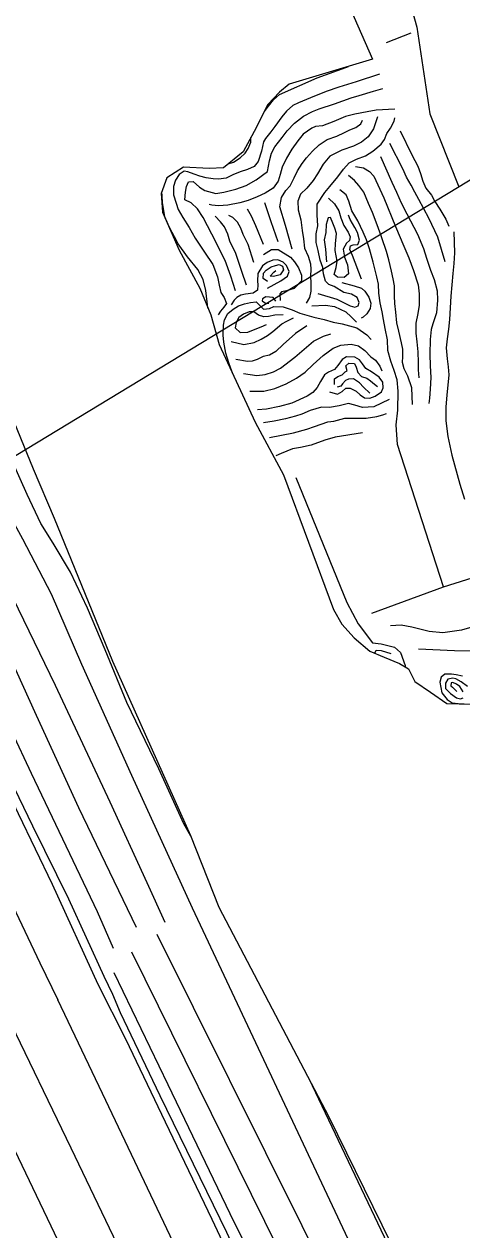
# Model space of a CAD drawing. Extents: x 2316231 to 2323598, y 363169 to 371906.
# Drawn here: x 2321071.1 to 2321172.8, y 363689.2 to 363969.2 of the extents above; entities that cross this region are included whole.
import ezdxf

# ---------------------------------------------------------------- set-up
doc = ezdxf.new("R2010")
doc.units = 0
for name, color, linetype in [('RD_DTM_BkLn1', 7, 'Continuous'), ('RD_DTM_BkLn2', 7, 'Continuous'), ('RD_DTM_Holes', 7, 'Continuous'), ('RD_DTM_TinHull', 7, 'Continuous'), ('RD_EX_Road', 7, 'Continuous')]:
    doc.layers.add(name, color=color, linetype=linetype)

msp = doc.modelspace()

# ---------------------------------------------------------------- linework, layer by layer
at = {"layer": 'RD_DTM_BkLn1'}
for p, q in [((2321134.232, 363863.965), (2321146.109, 363834.909)), ((2321167.386, 363812.797), (2321167.366, 363812.799))]:
    msp.add_line(p, q, dxfattribs=at)
for points in [[(2321164.377, 363591.449), (2321148.467, 363624.444), (2321131.574, 363659.596), (2321118.186, 363688.656), (2321102.734, 363720.328), (2321093.464, 363739.594), (2321091.716, 363743.847), (2321089.727, 363748.103), (2321081.516, 363766.012), (2321073.128, 363782.971), (2321061.382, 363807.22), (2321047.258, 363836.642), (2321034.395, 363865.166), (2321025.704, 363886.051), (2321015.297, 363910.419), (2321007.479, 363928.272), (2320998.079, 363950.591), (2320989.073, 363973.213), (2320980.45, 363993.245), (2320972.067, 364013.995), (2320963.482, 364035.203), (2320956.388, 364053.063), (2320950.573, 364067.309)], [(2320953.05, 364068.724), (2320964.06, 364042.365), (2320973.968, 364018.048), (2320984.249, 363994.056), (2320992.516, 363973.774), (2321002.899, 363947.914), (2321012.706, 363924.759), (2321018.722, 363913.121), (2321039.21, 363866.546), (2321059.003, 363824.549), (2321072.733, 363795.286), (2321088.075, 363763.141), (2321091.827, 363754.628)], [(2321146.265, 364012.627), (2321155.571, 363992.604), (2321162.357, 363968.538), (2321165.39, 363948.345), (2321172.072, 363931.462)], [(2321097.245, 363759.471), (2321083.853, 363787.224), (2321074.015, 363808.65), (2321059.862, 363839.615), (2321048.053, 363865.075), (2321035.721, 363892.68), (2321024.872, 363915.427), (2321014.895, 363935.026), (2321007.138, 363953.041), (2321000.566, 363969.18), (2320994.498, 363983.262)], [(2321103.846, 363760.621), (2321099.698, 363769.808), (2321091.065, 363788.515), (2321078.413, 363815.645), (2321064.864, 363843.441), (2321048.811, 363878.656), (2321031.062, 363918.421), (2321022.679, 363934.419), (2321015.774, 363948.971), (2321009.36, 363964.561), (2321002.598, 363980.412)], [(2321185.673, 363606.939), (2321148.269, 363683.153), (2321110.22, 363763.903), (2321096.107, 363794.703), (2321084.547, 363820.536), (2321077.48, 363836.852), (2321070.845, 363849.611), (2321067.505, 363855.733), (2321060.886, 363872.163), (2321053.216, 363889.542), (2321042.897, 363914.758), (2321038.951, 363921.436), (2321023.643, 363950.587), (2321011.682, 363978.099)], [(2321155.317, 363964.931), (2321161.004, 363967.218)], [(2321153.688, 363957.63), (2321148.244, 363955.809), (2321144.229, 363954.554), (2321141.299, 363953.545), (2321137.642, 363952.067), (2321134.874, 363950.915), (2321133.549, 363950.279), (2321132.096, 363948.985), (2321130.957, 363947.67), (2321129.379, 363945.405), (2321128.435, 363944.189), (2321127.216, 363942.677), (2321126.741, 363941.91), (2321126.272, 363939.713), (2321125.503, 363937.286), (2321124.551, 363936.177), (2321123.002, 363935.428), (2321121.336, 363934.934), (2321119.604, 363934.238), (2321118.037, 363933.48), (2321116.294, 363933.182), (2321115.001, 363933.28), (2321113.373, 363933.51), (2321111.931, 363933.902), (2321110.655, 363934.344), (2321109.172, 363934.951), (2321108.304, 363935.072), (2321107.099, 363934.307), (2321106.282, 363932.998), (2321105.841, 363931.475), (2321105.822, 363929.606), (2321106.402, 363927.659), (2321106.878, 363926.162), (2321108.008, 363924.347), (2321109.422, 363921.991), (2321110.864, 363919.493), (2321113.01, 363916.242), (2321114.967, 363913.41), (2321116.075, 363910.53), (2321116.458, 363908.617), (2321116.819, 363906.906), (2321117.58, 363905.711), (2321118.153, 363904.331), (2321117.531, 363903.479), (2321116.738, 363902.586), (2321116.21, 363901.725)], [(2321126.925, 363948.957), (2321127.883, 363950.14), (2321129.071, 363951.647), (2321130.466, 363952.878), (2321139.197, 363956.729), (2321145.82, 363959.145), (2321146.491, 363959.386)], [(2321120.203, 363907.282), (2321119.147, 363910.659), (2321117.794, 363914.312), (2321114.697, 363920.443), (2321112.673, 363924.317), (2321111.372, 363926.293), (2321109.895, 363927.686), (2321108.483, 363928.441), (2321108.583, 363930.217), (2321108.873, 363931.484), (2321109.298, 363932.594), (2321110.389, 363932.653), (2321111.883, 363931.357), (2321113.13, 363930.598), (2321115.686, 363929.906), (2321117.545, 363930.218), (2321120.333, 363930.887), (2321122.682, 363931.76), (2321125.033, 363933.071), (2321127.66, 363934.991), (2321128.146, 363937.466), (2321128.608, 363939.257), (2321129.389, 363940.705), (2321131.07, 363942.921), (2321132.213, 363944.451), (2321133.959, 363946.207), (2321136.041, 363947.875), (2321138.085, 363948.907), (2321139.63, 363949.531), (2321143.189, 363950.713), (2321145.158, 363951.427), (2321147.097, 363952.07), (2321148.964, 363952.61), (2321152.314, 363953.653), (2321154.458, 363954.265)], [(2321157.21, 363949.483), (2321152.868, 363949.25), (2321150.809, 363948.826), (2321147.931, 363948.268), (2321145.737, 363947.754), (2321143.09, 363946.629), (2321140.437, 363945.603), (2321138.792, 363945.422), (2321137.917, 363945.069), (2321135.938, 363943.643), (2321134.732, 363942.105), (2321133.273, 363940.158), (2321132.079, 363938.086), (2321131.05, 363936.021), (2321130.619, 363934.279), (2321130.133, 363932.734), (2321128.99, 363931.137), (2321127.126, 363929.971), (2321125.242, 363929.087), (2321123.184, 363928.26), (2321121.218, 363927.738), (2321118.408, 363927.158), (2321116.293, 363927.042), (2321114.731, 363927.183), (2321114.082, 363927.359)], [(2321133.414, 363916.925), (2321131.835, 363922.446), (2321130.547, 363926.792), (2321130.909, 363928.958), (2321131.94, 363930.599), (2321132.933, 363931.628), (2321133.864, 363933.488), (2321134.613, 363935.177), (2321135.702, 363936.836), (2321136.734, 363938.164), (2321138.114, 363939.735), (2321139.633, 363941.208), (2321141.524, 363942.387), (2321143.734, 363943.224), (2321145.52, 363944.036), (2321146.778, 363944.672), (2321148.18, 363945.224), (2321149.299, 363946.069), (2321149.721, 363946.898)], [(2321153.184, 363947.65), (2321152.3, 363944.919), (2321151.069, 363943.053), (2321149.456, 363941.767), (2321147.608, 363940.901), (2321144.96, 363939.933), (2321142.166, 363938.589), (2321140.564, 363936.726), (2321139.231, 363934.462), (2321138.272, 363932.924), (2321136.781, 363931.085), (2321135.342, 363929.741), (2321134.732, 363928.066), (2321134.771, 363926.103), (2321135.385, 363923.78), (2321135.717, 363921.282), (2321136.02, 363919.329), (2321136.253, 363917.205), (2321137.115, 363915.322), (2321137.649, 363913.575), (2321137.709, 363912.238), (2321137.612, 363910.766), (2321137.745, 363908.974), (2321137.729, 363907.229), (2321137.414, 363905.703), (2321136.659, 363904.425)], [(2321139.368, 363906.691), (2321143.766, 363905.349), (2321146.844, 363903.801), (2321147.95, 363903.452), (2321148.745, 363903.764), (2321148.93, 363904.575), (2321148.451, 363905.7), (2321147.142, 363906.517), (2321145.414, 363906.921), (2321143.118, 363908.271), (2321141.873, 363908.785), (2321141.114, 363909.556), (2321140.687, 363911.2), (2321140.489, 363912.679), (2321139.869, 363914.416), (2321139.426, 363916.646), (2321138.998, 363918.469), (2321138.958, 363920.499), (2321139.348, 363922.366), (2321139.195, 363924.954), (2321139.229, 363927.392), (2321140.953, 363930.122), (2321142.11, 363931.514), (2321143.97, 363933.731), (2321145.3, 363935.511), (2321146.595, 363937.006), (2321148.3, 363937.867), (2321150.448, 363938.65), (2321152.152, 363939.69), (2321154.059, 363941.37), (2321154.829, 363942.442), (2321155.413, 363943.791), (2321156.253, 363945.078), (2321157.065, 363946.665), (2321157.267, 363947.484)], [(2321158.443, 363944.425), (2321161.203, 363938.896), (2321162.564, 363936.267), (2321163.22, 363934.548), (2321163.759, 363932.748), (2321164.428, 363931.159), (2321165.79, 363929.46), (2321166.556, 363928.055), (2321167.708, 363926.217), (2321169.104, 363923.942), (2321169.818, 363922.286)], [(2321118.533, 363936.76), (2321119.753, 363937.137), (2321121.291, 363938.194), (2321122.472, 363939.25), (2321123.165, 363940.317), (2321123.749, 363941.822), (2321123.794, 363942.896)], [(2321168.953, 363914.04), (2321167.19, 363919.748), (2321165.128, 363924.14), (2321162.784, 363928.469), (2321161.869, 363930.213), (2321161.013, 363931.797), (2321159.914, 363933.662), (2321159.065, 363935.586), (2321156.098, 363941.526)], [(2321153.906, 363938.436), (2321156.538, 363932.539), (2321157.639, 363930.182), (2321158.677, 363927.705), (2321159.994, 363925.143), (2321162.482, 363920.417), (2321163.86, 363917.136), (2321164.625, 363914.89), (2321165.544, 363912.072), (2321166.371, 363909.946), (2321167.093, 363907.297), (2321167.183, 363905.079), (2321166.878, 363902.135), (2321166.092, 363899.632), (2321165.659, 363898.293), (2321165.441, 363895.953), (2321165.329, 363892.603), (2321165.466, 363889.827), (2321165.589, 363887.189), (2321165.435, 363884.478), (2321165.278, 363882.348), (2321165.109, 363881.086)], [(2321148.11, 363936.158), (2321149.963, 363935.862), (2321151.331, 363934.995), (2321152.359, 363933.935), (2321154.643, 363928.86), (2321157.372, 363922.239), (2321159.354, 363917.627), (2321160.497, 363914.944), (2321161.533, 363912.028), (2321162.629, 363908.683), (2321162.87, 363906.564), (2321162.912, 363903.953), (2321162.616, 363902.033), (2321162.089, 363899.75), (2321162.089, 363897.487), (2321162.348, 363895.444), (2321162.604, 363893.097), (2321162.65, 363890.611), (2321162.657, 363888.934), (2321162.83, 363887.106)], [(2321161.362, 363880.897), (2321161.194, 363884.778), (2321160.293, 363887.493), (2321159.396, 363889.202), (2321159.027, 363890.663), (2321159.066, 363892.05), (2321159.1, 363893.713), (2321158.794, 363895.228), (2321158.166, 363897.891), (2321157.688, 363899.879), (2321157.472, 363902.347), (2321157.253, 363904.376), (2321157.148, 363906.116), (2321157.12, 363908.432), (2321156.845, 363910.086), (2321156.422, 363911.833), (2321155.825, 363914.5), (2321155.285, 363916.434), (2321154.221, 363919.583), (2321153.366, 363922.008), (2321152.068, 363925.441), (2321151.102, 363927.597), (2321150, 363930.2), (2321148.902, 363931.752), (2321147.878, 363932.937), (2321146.469, 363934.063)], [(2321113.808, 363903.288), (2321113.657, 363904.693), (2321113.32, 363907.379), (2321112.741, 363909.877), (2321111.448, 363912.259), (2321109.03, 363915.138), (2321106.884, 363918.211), (2321106.028, 363919.795), (2321104.878, 363922.026), (2321103.813, 363924.491), (2321103.294, 363927.802), (2321103.176, 363929.255), (2321103.067, 363930.277)], [(2321157.933, 363879.568), (2321158.044, 363884.004), (2321157.801, 363886.638), (2321157.094, 363888.768), (2321156.298, 363890.965), (2321155.621, 363893.413), (2321155.508, 363895.899), (2321154.952, 363898.531), (2321154.572, 363900.636), (2321154.256, 363902.437), (2321153.791, 363904.465), (2321153.545, 363906.727), (2321153.416, 363908.824), (2321153.029, 363910.499), (2321152.178, 363913.912), (2321151.383, 363917.017), (2321150.636, 363919.116), (2321149.86, 363920.897), (2321148.632, 363923.504), (2321147.272, 363925.887), (2321146.561, 363928.093), (2321145.929, 363929.544), (2321144.457, 363930.727)], [(2321126.924, 363927.819), (2321128.401, 363923.411), (2321130.021, 363918.74)], [(2321141.853, 363928.762), (2321143.231, 363927.498), (2321144.218, 363925.856), (2321144.685, 363924.199), (2321145.395, 363922.417), (2321146.371, 363920.928), (2321146.881, 363919.852), (2321146.724, 363918.943), (2321146.006, 363918.323), (2321145.256, 363916.992), (2321145.537, 363915.084), (2321146.228, 363913.293), (2321146.46, 363911.237), (2321145.426, 363910.401), (2321143.924, 363910.426), (2321143.165, 363911.062), (2321143.624, 363912.661), (2321143.832, 363914.155), (2321143.343, 363916.608), (2321143.422, 363918.228), (2321143.653, 363920.585), (2321143.331, 363921.845), (2321142.856, 363923.028), (2321142.319, 363924.337), (2321141.738, 363924.267), (2321141.31, 363922.651), (2321141.197, 363920.857), (2321140.802, 363919.111), (2321141.124, 363916.944), (2321141.316, 363914.901), (2321141.378, 363913.98)], [(2321122.778, 363908.617), (2321121.714, 363911.765), (2321120.31, 363915.963), (2321118.916, 363918.788), (2321118.462, 363920.419), (2321117.641, 363922.177), (2321116.742, 363923.336), (2321115.493, 363924.633)], [(2321124.513, 363913.897), (2321123.19, 363918.023), (2321121.991, 363920.331), (2321121.475, 363921.84), (2321120.656, 363923.218), (2321119.627, 363924.279), (2321118.704, 363924.753)], [(2321126.701, 363918.06), (2321124.921, 363922.337), (2321123.928, 363924.592), (2321123.022, 363926.274)], [(2321149.529, 363909.997), (2321147.418, 363915.507), (2321146.746, 363916.904), (2321146.921, 363917.732), (2321147.559, 363917.999), (2321148.632, 363918.07), (2321149.004, 363919.065), (2321148.563, 363920.803), (2321147.968, 363921.981), (2321146.878, 363923.828), (2321146.489, 363924.819)], [(2321170.91, 363921.011), (2321171.091, 363916.106), (2321170.958, 363913.597), (2321170.686, 363911.319), (2321170.278, 363906.049), (2321169.925, 363900.605), (2321169.666, 363898.368), (2321169.412, 363896.099), (2321169.178, 363894.055), (2321169.399, 363891.466), (2321169.59, 363889.669), (2321169.772, 363887.778), (2321169.541, 363885.398), (2321169.309, 363883.107), (2321169.066, 363880.262), (2321169.119, 363877.096), (2321169.523, 363873.48), (2321170.462, 363869.092), (2321172.342, 363862.378), (2321173.452, 363858.872)], [(2321126.688, 363915.69), (2321128.557, 363916.914), (2321130.114, 363916.894), (2321132.983, 363915.094), (2321133.94, 363913.998), (2321134.858, 363912.602), (2321135.545, 363910.932), (2321135.551, 363909.568), (2321133.841, 363907.808), (2321132.099, 363907.264), (2321130.888, 363907.022), (2321130.514, 363906.587), (2321130.574, 363905.004)], [(2321127.637, 363907.912), (2321130.788, 363909.593), (2321132.304, 363910.695), (2321132.653, 363911.779), (2321132.092, 363913.132), (2321131.297, 363913.974), (2321130.061, 363914.47), (2321128.885, 363914.402), (2321127.595, 363913.873), (2321126.453, 363913.073), (2321125.441, 363911.329), (2321125.301, 363909.522), (2321125.376, 363908.686), (2321125.327, 363907.451), (2321124.297, 363906.718), (2321122.531, 363906.532), (2321121.468, 363906.308), (2321120.513, 363905.736), (2321119.899, 363905.112), (2321119.232, 363904.036)], [(2321127.685, 363909.415), (2321126.613, 363910.117), (2321126.755, 363911.366), (2321127.347, 363912.101), (2321128.543, 363912.862), (2321129.516, 363913.197), (2321130.325, 363913.393), (2321131.118, 363913.043), (2321131.39, 363912.127), (2321130.608, 363910.992), (2321129.048, 363910.575), (2321128.252, 363910.665), (2321129.098, 363911.653), (2321129.606, 363911.977)], [(2321144.894, 363909.236), (2321147.791, 363908.47), (2321149.453, 363907.886), (2321150.27, 363907.178), (2321151.197, 363905.787), (2321151.623, 363904.389), (2321151.485, 363903.199), (2321150.703, 363901.908), (2321149.856, 363901.144), (2321149.405, 363900.972)], [(2321109.844, 363780.645), (2321108.197, 363783.523), (2321102.388, 363796.263), (2321094.95, 363811.719), (2321089.976, 363823.894), (2321085.826, 363833.573), (2321081.887, 363841.991), (2321077.879, 363848.705), (2321075.011, 363853.273), (2321071.799, 363860.008), (2321066.35, 363872.257), (2321059.515, 363886.898), (2321054.383, 363900.36), (2321052.451, 363905.278)], [(2321119.624, 363887.98), (2321118.752, 363890.349), (2321117.991, 363892.788), (2321117.47, 363895.348), (2321117.316, 363897.007), (2321117.396, 363899.31), (2321117.65, 363900.581), (2321118.467, 363902.025), (2321119.643, 363903.022), (2321120.91, 363903.819), (2321122.286, 363904.29), (2321123.707, 363904.604), (2321125.057, 363904.704), (2321125.816, 363903.933), (2321126.741, 363903.012), (2321128.153, 363903.165), (2321129.131, 363903.625), (2321131.296, 363903.576), (2321133.405, 363902.905), (2321135.17, 363902.116), (2321138.452, 363901.141), (2321140.789, 363900.619), (2321142.889, 363900.033), (2321144.997, 363899.608), (2321148.444, 363898.683), (2321150.758, 363897.096), (2321151.769, 363895.959)], [(2321129.6, 363904.87), (2321128.934, 363905.766), (2321127.297, 363905.88), (2321126.48, 363905.457), (2321126.397, 363904.955), (2321127.178, 363904.386), (2321127.996, 363904.43)], [(2321131.321, 363901.707), (2321129.394, 363901.641), (2321127.893, 363901.308), (2321126.766, 363901.276), (2321125.575, 363901.661), (2321124.472, 363902.381), (2321123.376, 363902.443), (2321122.077, 363901.843), (2321120.993, 363901.083), (2321120.367, 363899.926), (2321120.18, 363898.655), (2321121.28, 363897.631), (2321123.105, 363897.657), (2321124.752, 363898.388), (2321126.208, 363898.944), (2321127.44, 363899.499)], [(2321137.954, 363903.836), (2321141.124, 363903.947), (2321143.2, 363903.63), (2321145.83, 363902.415), (2321147.087, 363901.28), (2321148.331, 363899.993)], [(2321119.241, 363895.481), (2321122.155, 363894.791), (2321124.537, 363895.31), (2321126.184, 363896.042), (2321127.652, 363896.884), (2321128.859, 363897.864), (2321130.972, 363899.581), (2321132.141, 363900.261), (2321133.672, 363900.978)], [(2321136.765, 363899.158), (2321134.148, 363897.398), (2321131.31, 363894.788), (2321129.554, 363893.162), (2321128.126, 363892.373), (2321126.621, 363892.05), (2321125.255, 363891.36), (2321124.103, 363890.935), (2321122.994, 363890.867), (2321120.273, 363891.353)], [(2321122.062, 363888.1), (2321125.212, 363887.652), (2321127.108, 363887.826), (2321129.032, 363888.495), (2321130.657, 363889.338), (2321134.036, 363891.852), (2321138.314, 363895.604), (2321140.635, 363896.777), (2321142.341, 363897.258)], [(2321123.582, 363883.983), (2321126.828, 363884.01), (2321129.366, 363884.575), (2321131.996, 363885.69), (2321134.378, 363886.983), (2321136.367, 363888.392), (2321138.274, 363890.139), (2321140.613, 363892.251), (2321142.891, 363893.951), (2321144.655, 363894.629), (2321147.096, 363894.898), (2321148.77, 363894.534), (2321150.3, 363893.413), (2321151.634, 363891.925), (2321152.742, 363891.151), (2321153.758, 363889.805), (2321154.214, 363888.725)], [(2321142.061, 363883.862), (2321143.928, 363883.316), (2321144.986, 363883.906), (2321145.85, 363884.656), (2321146.847, 363884.701), (2321148.25, 363884.009), (2321149.202, 363883.123), (2321150.22, 363882.461), (2321151.445, 363882.363), (2321152.651, 363882.793), (2321154.132, 363883.854), (2321154.561, 363884.777), (2321154.417, 363886.105), (2321153.626, 363887.251), (2321151.787, 363888.495), (2321150.523, 363889.224), (2321149.735, 363890.338), (2321149.038, 363891.297), (2321147.922, 363891.843), (2321145.99, 363891.92), (2321144.964, 363891.312), (2321144.013, 363889.957), (2321143.23, 363888.979), (2321141.823, 363888.392), (2321140.896, 363887.766), (2321139.963, 363886.242), (2321139.199, 363884.803), (2321138.153, 363883.681), (2321136.833, 363882.857), (2321133.289, 363881.223), (2321130.421, 363880.402), (2321127.409, 363879.777), (2321125.33, 363879.656)], [(2321143.257, 363885.553), (2321143.194, 363886.854), (2321143.987, 363887.412), (2321144.974, 363887.81), (2321145.705, 363888.493), (2321146.178, 363888.732), (2321145.865, 363889.839), (2321146.519, 363890.517), (2321147.866, 363890.425), (2321148.249, 363889.532), (2321148.666, 363888.286), (2321149.47, 363887.381), (2321150.693, 363886.979), (2321151.576, 363886.406), (2321152.483, 363885.587), (2321153.223, 363885.031)], [(2321151.4, 363883.494), (2321149.941, 363884.897), (2321149.061, 363885.908), (2321147.657, 363886.846), (2321146.454, 363886.765), (2321145.798, 363886.467), (2321145.068, 363885.717), (2321144.717, 363885.17), (2321143.819, 363884.93)], [(2321155.901, 363882.059), (2321152.339, 363880.327), (2321149.728, 363880.218), (2321147.955, 363880.711), (2321146.495, 363881.095), (2321144.284, 363880.571), (2321142.045, 363880.213), (2321140.175, 363880.232), (2321137.567, 363879.497), (2321135.602, 363878.661), (2321134.191, 363878.195), (2321131.841, 363877.568), (2321129.223, 363877.052), (2321126.747, 363876.608)], [(2321168.558, 363838.53), (2321157.89, 363871.58), (2321157.549, 363876.203), (2321157.933, 363879.568)], [(2321128.134, 363873.242), (2321133.666, 363874.333), (2321136.766, 363875.182), (2321138.548, 363875.78), (2321141.697, 363876.844), (2321143.046, 363877.055), (2321145.642, 363877.75), (2321147.771, 363877.705), (2321150.606, 363877.748), (2321153.015, 363878.125), (2321154.422, 363878.489), (2321155.32, 363878.797)], [(2321149.753, 363874.27), (2321143.384, 363873.327), (2321140.994, 363872.579), (2321137.81, 363871.408), (2321135.308, 363870.883), (2321133.489, 363870.558), (2321130.797, 363869.5), (2321129.569, 363868.981)], [(2321151.858, 363832.401), (2321168.558, 363838.53), (2321176.647, 363841.126)], [(2321146.109, 363834.909), (2321148.737, 363829.951), (2321152.034, 363825.51), (2321154.078, 363825.3), (2321157.136, 363824.548), (2321158.559, 363823.328), (2321159.662, 363820.278), (2321159.599, 363820.001)], [(2321181.635, 363831.008), (2321172.745, 363828.512), (2321168.397, 363827.872), (2321165.193, 363828.181), (2321161.218, 363829.153), (2321158.676, 363829.616), (2321156.19, 363829.481)], [(2321152.565, 363823.153), (2321152.886, 363823.823), (2321154.054, 363823.73), (2321156.27, 363823.046)], [(2321162.75, 363824.146), (2321171.106, 363823.751), (2321175.95, 363823.655), (2321180.936, 363824.74), (2321183.84, 363825.4)], [(2321172.951, 363817.815), (2321171.478, 363818.091), (2321170.408, 363818.301), (2321168.883, 363818.304), (2321168.001, 363817.544), (2321167.693, 363816.425), (2321168.132, 363813.958), (2321169.382, 363812.349), (2321170.575, 363811.585), (2321171.926, 363811.438), (2321173.308, 363811.386)], [(2321174.11, 363815.387), (2321172.647, 363816.508), (2321171.419, 363817.165), (2321170.69, 363817.323), (2321169.577, 363817.13), (2321169.022, 363816.144), (2321169, 363814.946), (2321170.172, 363813.801), (2321171.558, 363812.765), (2321172.476, 363812.545), (2321173.141, 363812.758)], [(2321173.104, 363814.14), (2321172.343, 363815.402), (2321171.527, 363815.976), (2321170.743, 363816.353), (2321170.327, 363816.244), (2321170.223, 363815.541), (2321170.636, 363815.212), (2321171.466, 363814.433), (2321171.664, 363814.219)], [(2321179.241, 363601.271), (2321135.729, 363690.148), (2321101.986, 363757.795)], [(2321096.089, 363753.819), (2321157.891, 363628.706), (2321172.523, 363598.26)], [(2321091.984, 363749.01), (2321104.495, 363723.025), (2321118.887, 363693.039), (2321134.204, 363662.036), (2321147.979, 363632.429), (2321160.077, 363606.678), (2321166.942, 363593.477)], [(2321067.054, 363739.254), (2321081.93, 363708.314), (2321098.913, 363672.884), (2321115.713, 363637.509), (2321128.415, 363611.128), (2321142.476, 363581.846)], [(2321131.323, 363577.352), (2321115.611, 363610.152), (2321097.638, 363647.858), (2321080.729, 363683.136), (2321064.69, 363716.456), (2321056.499, 363734.045)], [(2321184.007, 363628.973), (2321154.829, 363687.572), (2321137.307, 363724.34)]]:
    msp.add_lwpolyline(points, dxfattribs=at)
at = {"layer": 'RD_DTM_BkLn2'}
for points in [[(2321088.338, 363746.19), (2321077.701, 363769.417), (2321069.771, 363785.824), (2321061.695, 363802.964), (2321053.674, 363819.706), (2321045.398, 363836.688), (2321036.641, 363855.154), (2321027.458, 363876.081), (2321019.911, 363894.104), (2321013.974, 363908.561)], [(2321162.92, 363590.972), (2321153.286, 363611.412), (2321144.545, 363629.401), (2321134.424, 363650.588), (2321124.578, 363670.93), (2321114.794, 363691.67), (2321103.988, 363714.247), (2321094.763, 363733.513), (2321088.338, 363746.19)]]:
    msp.add_lwpolyline(points, dxfattribs=at)
at = {"layer": 'RD_DTM_Holes'}
for points in [[(2321168.644, 363661.141), (2321142.011, 363715.409), (2321116.387, 363764.055), (2321109.814, 363780.722), (2321091.731, 363821.174), (2321078.15, 363854.399), (2321073.326, 363865.9), (2321067.408, 363880.298), (2321061.295, 363893.376), (2321056.543, 363900.342), (2321051.496, 363906.43), (2321047.472, 363914.884), (2321047.173, 363915.719), (2321044.199, 363921.118), (2321024.391, 363960.509), (2321003.936, 364005.85)], [(2321133.947, 364002.301), (2321152.062, 363961.042), (2321132.661, 363955.275), (2321130.405, 363953.397), (2321127.752, 363950.577), (2321124.531, 363944.267), (2321121.984, 363939.53), (2321117.424, 363935.87), (2321114.079, 363935.66), (2321108.117, 363935.975), (2321104.289, 363933.549), (2321102.927, 363929.903), (2321103.285, 363925.512), (2321107.114, 363916.714), (2321111.927, 363907.919), (2321114.461, 363901.682), (2321116.462, 363894.794), (2321124.805, 363876.814)], [(2321124.805, 363876.814), (2321131.358, 363864.574), (2321142.963, 363833.308), (2321144.945, 363829.873), (2321147.762, 363826.736), (2321151.42, 363823.643), (2321154.722, 363822.23), (2321158.328, 363820.724), (2321160.403, 363819.543), (2321161.891, 363816.598), (2321165.493, 363814.104), (2321169.296, 363811.454), (2321175.062, 363811.286)]]:
    msp.add_lwpolyline(points, dxfattribs=at)
at = {"layer": 'RD_DTM_TinHull'}
msp.add_lwpolyline([(2320809.363, 365353.877), (2320991.706, 364942.038), (2321080.196, 364541.654), (2321314.653, 364017.924), (2320828.919, 363723.372), (2320765.1, 363867.546), (2320638.089, 364094.01), (2320532.322, 364258.493), (2320402.792, 364459.125), (2320263.728, 364603.235), (2320177.718, 364755.167), (2319998.644, 364909.111), (2319975.332, 365147.552), (2319890.016, 365354.444)], dxfattribs=at)
at = {"layer": 'RD_EX_Road'}
for points in [[(2321004.484, 363903.195), (2321018.518, 363869.716), (2321025.902, 363853.347), (2321038.488, 363826.879), (2321049.96, 363802.951), (2321060.804, 363780.465), (2321074.793, 363751.221), (2321078.958, 363742.616)], [(2321153.173, 363587.385), (2321138.748, 363617.462), (2321125.929, 363644.198), (2321113.936, 363669.112), (2321102.775, 363692.562), (2321089.337, 363720.921), (2321078.958, 363742.616)]]:
    msp.add_lwpolyline(points, dxfattribs=at)

doc.saveas('drawing.dxf')
